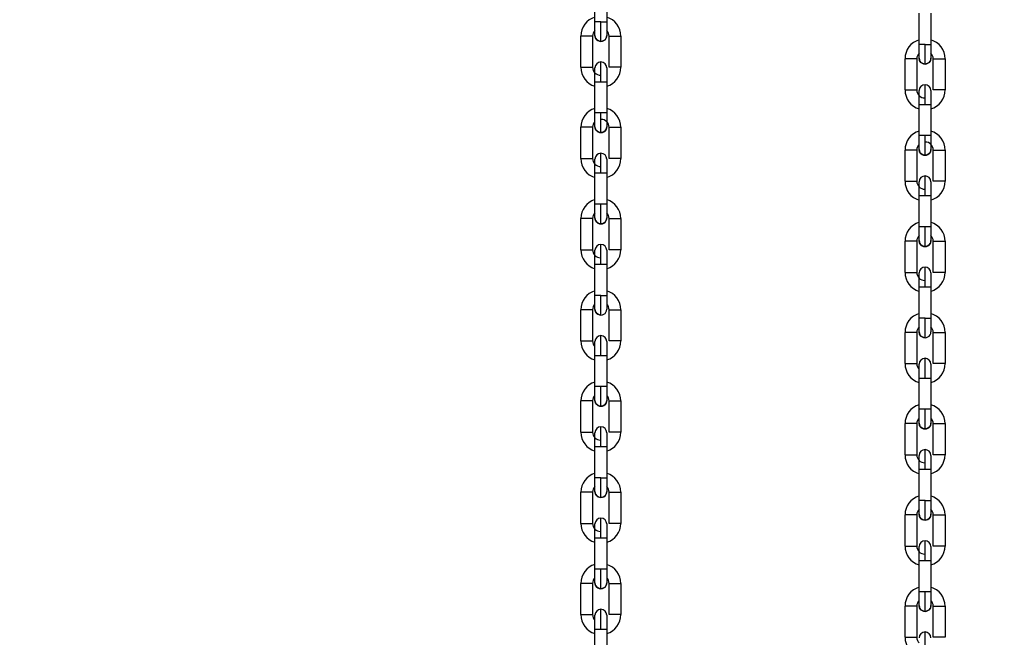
# Model space of a CAD drawing. Header units: inches. Extents: x 170 to 288, y 234 to 248.
# Tile 313 of 480: x 235.119 to 235.558, y 241.967 to 242.242. Entities that reach past the tile are written whole.
import ezdxf

# ---------------------------------------------------------------- set-up
doc = ezdxf.new("R2010")
doc.units = ezdxf.units.IN
doc.header["$LTSCALE"] = 0.25
doc.header["$MEASUREMENT"] = 0
doc.layers.add('ANNOTATIONS', color=1, linetype='Continuous')
doc.layers.add('STANDARD Z GUIDE MOTOR LH', color=7, linetype='Continuous')
doc.styles.add('ARIAL', font='arial.ttf', dxfattribs={"height": 0.09375})
doc.dimstyles.new('STANDARD$0', dxfattribs={"dimtxt": 0.09375, "dimasz": 0.09375, "dimexe": 0.03125, "dimexo": 0.046875, "dimgap": 0.09, "dimtad": 0, "dimtih": 1, "dimtoh": 1, "dimdec": 4, "dimzin": 0, "dimdsep": 46, "dimtxsty": 'ARIAL', "dimcen": 0.09, "dimadec": 0, "dimazin": 0, "dimtfac": 1, "dimtdec": 4, "dimtofl": 0, "dimtmove": 0, "dimatfit": 1, "dimfxl": 1, "dimtolj": 1, "dimtzin": 0, "dimarcsym": 0})

# ---------------------------------------------------------------- blocks, each defined once
blk = doc.blocks.new('*D42')
at = {"layer": 'ANNOTATIONS', "color": 0, "lineweight": -2, "transparency": 16777216}
for p, q in [((234.7269041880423, 244.1437778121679), (236.4418407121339, 244.1437778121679)), ((236.4105907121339, 244.0500278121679), (236.4105907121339, 242.2801168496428)), ((236.4105907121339, 240.2331944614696), (236.4105907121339, 242.0031054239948)), ((235.1331541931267, 240.1394444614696), (236.4418407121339, 240.1394444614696))]:
    blk.add_line(p, q, dxfattribs=at)
at = {"layer": 'ANNOTATIONS', "color": 0, "transparency": 16777216}
for points in [[(236.3949657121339, 244.0500278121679), (236.4262157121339, 244.0500278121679), (236.4105907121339, 244.1437778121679)], [(236.3949657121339, 240.2331944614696), (236.4262157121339, 240.2331944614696), (236.4105907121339, 240.1394444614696)]]:
    blk.add_solid(points, dxfattribs=at)
at = {"layer": 'defpoints', "color": 0, "transparency": 16777216}
for p in [(234.6800291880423, 244.1437778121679), (236.4105907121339, 244.1437778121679), (235.0862791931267, 240.1394444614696)]:
    blk.add_point(p, dxfattribs=at)
at = {"layer": 'ANNOTATIONS', "color": 0, "transparency": 16777216, "insert": (236.4105907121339, 242.1416111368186), "char_height": 0.09375, "attachment_point": 5, "style": 'ARIAL'}
blk.add_mtext('\\A1;OPENING HEIGHT', dxfattribs=at)

msp = doc.modelspace()

# ---------------------------------------------------------------- linework, layer by layer
at = {"layer": 'STANDARD Z GUIDE MOTOR LH'}
for p, q in [((235.375787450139, 242.241382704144), (235.3757877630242, 242.2552934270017)), ((235.3810370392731, 242.2552934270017), (235.3810368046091, 242.2413825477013)), ((235.52037884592, 242.2312756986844), (235.5203791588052, 242.2451864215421)), ((235.525628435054, 242.2451864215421), (235.5256282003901, 242.2312755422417)), ((235.3784120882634, 242.241382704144), (235.375787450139, 242.241382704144)), ((235.369487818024, 242.2210520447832), (235.3694881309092, 242.2349627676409)), ((235.3747374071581, 242.2349626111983), (235.3747371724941, 242.2210518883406)), ((235.3820862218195, 242.2210517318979), (235.3820865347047, 242.2349624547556)), ((235.3873358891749, 242.2349624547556), (235.3873355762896, 242.2210517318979)), ((235.5230034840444, 242.2312756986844), (235.52037884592, 242.2312756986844)), ((235.514079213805, 242.2109450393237), (235.5140795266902, 242.2248557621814)), ((235.519328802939, 242.2248556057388), (235.5193285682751, 242.2109448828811)), ((235.5266776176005, 242.2109447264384), (235.5266779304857, 242.2248554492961)), ((235.5319272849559, 242.2248554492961), (235.5319269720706, 242.2109447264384)), ((235.3873355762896, 242.2210517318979), (235.3820862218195, 242.2210517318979)), ((235.3757865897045, 242.2007212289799), (235.3757869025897, 242.2146321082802)), ((235.3757869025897, 242.2146321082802), (235.3784115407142, 242.2146321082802)), ((235.3810362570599, 242.2146319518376), (235.3810359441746, 242.2007212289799)), ((235.5319269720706, 242.2109447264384), (235.5266776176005, 242.2109447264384)), ((235.5203779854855, 242.1906142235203), (235.5203782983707, 242.2045251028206)), ((235.5203782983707, 242.2045251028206), (235.5230029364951, 242.2045251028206)), ((235.5256276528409, 242.204524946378), (235.5256273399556, 242.1906142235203)), ((235.3810359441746, 242.2007212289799), (235.3757865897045, 242.2007212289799)), ((235.3694869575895, 242.1803905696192), (235.3694872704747, 242.1943014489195)), ((235.3747366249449, 242.1943012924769), (235.3747363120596, 242.1803905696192)), ((235.3820854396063, 242.1803904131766), (235.3820856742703, 242.1943011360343)), ((235.3873350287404, 242.1943009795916), (235.3873347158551, 242.1803902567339)), ((235.5256273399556, 242.1906142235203), (235.5203779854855, 242.1906142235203)), ((235.5140783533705, 242.1702835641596), (235.5140786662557, 242.1841944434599)), ((235.5193280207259, 242.1841942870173), (235.5193277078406, 242.1702835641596)), ((235.5266768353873, 242.170283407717), (235.5266770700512, 242.1841941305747)), ((235.5319264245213, 242.184193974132), (235.5319261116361, 242.1702832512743)), ((235.3694869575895, 242.1803905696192), (235.3747363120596, 242.1803905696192)), ((235.3757858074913, 242.1600599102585), (235.3757860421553, 242.1739706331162)), ((235.3757860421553, 242.1739706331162), (235.3802666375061, 242.1739706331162)), ((235.3810353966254, 242.1739704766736), (235.3810351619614, 242.1600597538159)), ((235.5140783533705, 242.1702835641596), (235.5193277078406, 242.1702835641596)), ((235.5203772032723, 242.1499529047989), (235.5203774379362, 242.1638636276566)), ((235.5203774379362, 242.1638636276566), (235.5248580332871, 242.1638636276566)), ((235.5256267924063, 242.163863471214), (235.5256265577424, 242.1499527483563)), ((235.3794148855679, 242.1600599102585), (235.3757858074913, 242.1600599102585)), ((235.3694861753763, 242.1397292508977), (235.3694864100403, 242.1536399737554)), ((235.3747357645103, 242.1536398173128), (235.3747355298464, 242.1397290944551)), ((235.3820845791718, 242.1397289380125), (235.3820848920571, 242.1536396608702)), ((235.3820848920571, 242.1536396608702), (235.3873341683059, 242.1536396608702)), ((235.3873341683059, 242.1536396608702), (235.3873339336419, 242.1397287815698)), ((235.5240062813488, 242.1499529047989), (235.5203772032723, 242.1499529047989)), ((235.5140775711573, 242.1296222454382), (235.5140778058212, 242.1435329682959)), ((235.5193271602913, 242.1435328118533), (235.5193269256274, 242.1296220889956)), ((235.5266759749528, 242.1296219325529), (235.5266762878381, 242.1435326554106)), ((235.5266762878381, 242.1435326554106), (235.5319255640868, 242.1435326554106)), ((235.5319255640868, 242.1435326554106), (235.5319253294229, 242.1296217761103)), ((235.3757849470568, 242.1193984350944), (235.3757852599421, 242.1333091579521)), ((235.3757852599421, 242.1333091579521), (235.3810346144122, 242.1333091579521)), ((235.3810346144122, 242.1333091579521), (235.3810343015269, 242.1193982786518)), ((235.5203763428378, 242.1092914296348), (235.5203766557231, 242.1232021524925)), ((235.5203766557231, 242.1232021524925), (235.5256260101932, 242.1232021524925)), ((235.5256260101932, 242.1232021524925), (235.5256256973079, 242.1092912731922)), ((235.3784095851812, 242.1193984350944), (235.3757849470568, 242.1193984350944)), ((235.3784095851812, 242.1193984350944), (235.3810343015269, 242.1193982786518)), ((235.3694853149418, 242.0990677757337), (235.3694856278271, 242.1129784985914)), ((235.3747349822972, 242.1129784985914), (235.3694856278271, 242.1129784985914)), ((235.3747349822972, 242.1129784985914), (235.3747346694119, 242.0990676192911)), ((235.3820837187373, 242.0990674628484), (235.3820840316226, 242.1129783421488)), ((235.3873333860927, 242.1129781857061), (235.3873330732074, 242.0990674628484)), ((235.5230009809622, 242.1092914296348), (235.5203763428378, 242.1092914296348)), ((235.5230009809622, 242.1092914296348), (235.5256256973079, 242.1092912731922)), ((235.5140767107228, 242.0889607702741), (235.5140770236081, 242.1028714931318)), ((235.5193263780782, 242.1028714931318), (235.5140770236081, 242.1028714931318)), ((235.5193263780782, 242.1028714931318), (235.5193260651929, 242.0889606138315)), ((235.5266751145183, 242.0889604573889), (235.5266754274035, 242.1028713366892)), ((235.5319247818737, 242.1028711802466), (235.5319244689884, 242.0889604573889)), ((235.3757840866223, 242.078737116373), (235.3757843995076, 242.0926478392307)), ((235.3757843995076, 242.0926478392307), (235.3794134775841, 242.0926478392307)), ((235.3810337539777, 242.0926476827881), (235.3810334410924, 242.0787369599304)), ((235.5203754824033, 242.0686301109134), (235.5203757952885, 242.0825408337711)), ((235.5203757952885, 242.0825408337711), (235.5240048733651, 242.0825408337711)), ((235.5256251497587, 242.0825406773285), (235.5256248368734, 242.0686299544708)), ((235.3810334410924, 242.0787369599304), (235.378408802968, 242.0787369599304)), ((235.3694844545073, 242.0584063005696), (235.3694847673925, 242.07231717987)), ((235.3747341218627, 242.0723170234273), (235.3747338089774, 242.0584063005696)), ((235.3820829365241, 242.058406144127), (235.382083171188, 242.0723168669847)), ((235.3873325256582, 242.0723167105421), (235.3873322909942, 242.0584059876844)), ((235.5256248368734, 242.0686299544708), (235.523000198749, 242.0686299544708)), ((235.5140758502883, 242.0482992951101), (235.5140761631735, 242.0622101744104)), ((235.5193255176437, 242.0622100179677), (235.5193252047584, 242.0482992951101)), ((235.5266743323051, 242.0482991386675), (235.526674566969, 242.0622098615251)), ((235.5319239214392, 242.0622097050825), (235.5319236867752, 242.0482989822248)), ((235.3757833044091, 242.0380756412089), (235.375783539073, 242.0519863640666)), ((235.375783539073, 242.0519863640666), (235.3810328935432, 242.0519863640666)), ((235.3810328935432, 242.0519863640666), (235.3810326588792, 242.0380754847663)), ((235.5203747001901, 242.0279686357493), (235.520374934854, 242.041879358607)), ((235.520374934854, 242.041879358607), (235.5256242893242, 242.041879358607)), ((235.5256242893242, 242.041879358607), (235.5256240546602, 242.0279684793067)), ((235.3784079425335, 242.0380756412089), (235.3757833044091, 242.0380756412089)), ((235.3694836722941, 242.0177449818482), (235.369483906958, 242.0316557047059)), ((235.3747332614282, 242.0316555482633), (235.3747330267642, 242.0177448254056)), ((235.3820820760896, 242.017744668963), (235.3820823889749, 242.0316555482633)), ((235.387331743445, 242.0316553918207), (235.3873314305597, 242.017744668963)), ((235.5229993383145, 242.0279686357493), (235.5203747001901, 242.0279686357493)), ((235.5140750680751, 242.0076379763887), (235.514075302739, 242.0215486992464)), ((235.5193246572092, 242.0215485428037), (235.5193244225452, 242.007637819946)), ((235.5266734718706, 242.0076376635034), (235.5266737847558, 242.0215485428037)), ((235.531923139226, 242.0215483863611), (235.5319228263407, 242.0076376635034)), ((235.3873314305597, 242.017744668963), (235.3820820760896, 242.017744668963)), ((235.3757824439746, 241.9974141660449), (235.3757827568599, 242.0113250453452)), ((235.3757827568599, 242.0113250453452), (235.3784073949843, 242.0113250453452)), ((235.38103211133, 242.0113248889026), (235.3810317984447, 241.9974141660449)), ((235.5319228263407, 242.0076376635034), (235.5266734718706, 242.0076376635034)), ((235.5203738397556, 241.9873071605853), (235.5203741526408, 242.0012180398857)), ((235.5203741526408, 242.0012180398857), (235.5229987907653, 242.0012180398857)), ((235.525623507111, 242.001217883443), (235.5256231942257, 241.9873071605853)), ((235.3810317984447, 241.9974141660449), (235.3757824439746, 241.9974141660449)), ((235.3694828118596, 241.9770835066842), (235.3694831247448, 241.9909943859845)), ((235.374732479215, 241.9909942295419), (235.3747321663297, 241.9770835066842)), ((235.3820812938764, 241.9770833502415), (235.3820815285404, 241.9909940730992)), ((235.3873308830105, 241.9909939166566), (235.3873305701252, 241.9770831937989)), ((235.5256231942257, 241.9873071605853), (235.5203738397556, 241.9873071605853)), ((235.3694828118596, 241.9770835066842), (235.3747321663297, 241.9770835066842)), ((235.5140742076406, 241.9669765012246), (235.5140745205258, 241.9808873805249)), ((235.519323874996, 241.9808872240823), (235.5193235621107, 241.9669765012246)), ((235.5266726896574, 241.966976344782), (235.5266729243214, 241.9808870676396)), ((235.5319222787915, 241.980886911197), (235.5319219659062, 241.9669761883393)), ((235.3757816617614, 241.9567528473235), (235.3757818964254, 241.9706635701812)), ((235.3757818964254, 241.9706635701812), (235.3802624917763, 241.9706635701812)), ((235.3810312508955, 241.9706634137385), (235.3810309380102, 241.9567526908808)), ((235.5140742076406, 241.9669765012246), (235.5193235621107, 241.9669765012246))]:
    msp.add_line(p, q, dxfattribs=at)
at = {"layer": 'STANDARD Z GUIDE MOTOR LH', "flags": 128}
for points in [[(235.3757872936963, 242.2352146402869), (235.3757872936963, 242.2356841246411), (235.3757873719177, 242.2362542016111), (235.3757873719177, 242.2390222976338), (235.375787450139, 242.2401793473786), (235.375787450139, 242.241382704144)], [(235.3784119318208, 242.2325898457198), (235.3784119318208, 242.2340718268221), (235.3784120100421, 242.2351653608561), (235.3784120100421, 242.2380179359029), (235.3784120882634, 242.239667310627), (235.3784120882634, 242.241382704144)], [(235.3810368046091, 242.2413825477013), (235.3810367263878, 242.2401793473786), (235.3810367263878, 242.2370210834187), (235.3810366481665, 242.2362540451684), (235.3810366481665, 242.2352144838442)], [(235.3747374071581, 242.2349626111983), (235.3745376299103, 242.2349627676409), (235.3694881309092, 242.2349627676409)], [(235.3784119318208, 242.2325898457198), (235.3774074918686, 242.2327897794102), (235.3765560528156, 242.2333586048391), (235.3759870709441, 242.2342101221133), (235.3757872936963, 242.2352146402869)], [(235.3810366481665, 242.2352144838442), (235.3808368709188, 242.2342101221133), (235.3802678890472, 242.2333586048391), (235.3794163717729, 242.2327896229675), (235.3784119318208, 242.2325898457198)], [(235.3820865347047, 242.2349624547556), (235.3822863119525, 242.2349626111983), (235.382855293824, 242.2349626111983), (235.3837068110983, 242.2349624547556), (235.3873358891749, 242.2349624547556)], [(235.5203786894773, 242.2251076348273), (235.5203786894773, 242.2255771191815), (235.5203787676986, 242.2261471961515), (235.5203787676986, 242.2289152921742), (235.52037884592, 242.230072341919), (235.52037884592, 242.2312756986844)], [(235.5230033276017, 242.2224828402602), (235.5230033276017, 242.2239648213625), (235.5230034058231, 242.2250583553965), (235.5230034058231, 242.2279109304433), (235.5230034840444, 242.2295603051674), (235.5230034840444, 242.2312756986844)], [(235.5256282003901, 242.2312755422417), (235.5256281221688, 242.230072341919), (235.5256281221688, 242.2269140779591), (235.5256280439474, 242.2261470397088), (235.5256280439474, 242.2251074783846)], [(235.3784115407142, 242.2146321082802), (235.3784116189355, 242.2163473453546), (235.3784116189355, 242.2179968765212), (235.3784116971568, 242.2195168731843), (235.3784116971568, 242.2227552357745), (235.3784117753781, 242.2232556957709), (235.3784117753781, 242.2234244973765)], [(235.519328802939, 242.2248556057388), (235.5191290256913, 242.2248557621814), (235.5140795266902, 242.2248557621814)], [(235.5230033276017, 242.2224828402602), (235.5219988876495, 242.2226827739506), (235.5211474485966, 242.2232515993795), (235.520578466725, 242.2241031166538), (235.5203786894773, 242.2251076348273)], [(235.5256280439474, 242.2251074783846), (235.5254282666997, 242.2241031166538), (235.5248592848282, 242.2232515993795), (235.5240077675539, 242.2226826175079), (235.5230033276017, 242.2224828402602)], [(235.5266779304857, 242.2248554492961), (235.5268777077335, 242.2248556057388), (235.527446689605, 242.2248556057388), (235.5282982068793, 242.2248554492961), (235.5319272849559, 242.2248554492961)], [(235.369487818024, 242.2210520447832), (235.3731168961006, 242.2210520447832), (235.3739684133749, 242.2210518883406), (235.3747371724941, 242.2210518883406)], [(235.3757869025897, 242.214631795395), (235.3757869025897, 242.2158351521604), (235.3757869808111, 242.2169922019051), (235.3757869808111, 242.2206814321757), (235.3757870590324, 242.2207998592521)], [(235.3810363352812, 242.2207998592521), (235.3810363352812, 242.2180586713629), (235.3810362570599, 242.2169923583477), (235.3810362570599, 242.2146319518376)], [(235.3784115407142, 242.2146321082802), (235.3794159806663, 242.2146319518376), (235.3810362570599, 242.2146319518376)], [(235.514079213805, 242.2109450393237), (235.5177082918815, 242.2109450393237), (235.5185598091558, 242.2109448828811), (235.5193285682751, 242.2109448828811)], [(235.5203782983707, 242.2045251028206), (235.5203782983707, 242.2057283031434), (235.520378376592, 242.2068853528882), (235.520378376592, 242.2105744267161), (235.5203784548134, 242.2106928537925)], [(235.5230029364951, 242.2045251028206), (235.5230030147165, 242.206240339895), (235.5230030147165, 242.2078898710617), (235.5230030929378, 242.2094098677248), (235.5230030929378, 242.2126482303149), (235.5230031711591, 242.2131486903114), (235.5230031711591, 242.2133174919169)], [(235.5256277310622, 242.2106928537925), (235.5256277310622, 242.2079515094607), (235.5256276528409, 242.2068851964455), (235.5256276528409, 242.2045247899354)], [(235.5230029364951, 242.2045251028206), (235.5240073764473, 242.204524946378), (235.5256276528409, 242.204524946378)], [(235.3757865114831, 242.1945531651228), (235.3757865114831, 242.1972945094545), (235.3757865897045, 242.1983608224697), (235.3757865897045, 242.2007212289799)], [(235.3784110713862, 242.1919285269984), (235.3784110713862, 242.1920974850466), (235.3784111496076, 242.1925977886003), (235.3784111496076, 242.1958363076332), (235.3784112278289, 242.1973564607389), (235.3784112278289, 242.1990058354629), (235.3784113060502, 242.2007212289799)], [(235.3810359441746, 242.2007212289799), (235.3810359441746, 242.1983608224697), (235.3810358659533, 242.1972943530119), (235.3810358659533, 242.1945531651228)], [(235.3747366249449, 242.1943012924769), (235.3721119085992, 242.1943012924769), (235.3711075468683, 242.1943014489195), (235.3694872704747, 242.1943014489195)], [(235.3784110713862, 242.1919285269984), (235.3774067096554, 242.1921283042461), (235.3765551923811, 242.1926972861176), (235.3759862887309, 242.1935488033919), (235.3757865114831, 242.1945531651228)], [(235.3810358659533, 242.1945531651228), (235.3808360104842, 242.1935486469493), (235.3802670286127, 242.192697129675), (235.3794155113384, 242.1921283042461), (235.3784110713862, 242.1919285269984)], [(235.3820856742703, 242.1943011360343), (235.3857147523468, 242.1943011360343), (235.3865662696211, 242.1943009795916), (235.3873350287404, 242.1943009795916)], [(235.5203779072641, 242.1844461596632), (235.5203779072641, 242.1871875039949), (235.5203779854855, 242.1882538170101), (235.5203779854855, 242.1906142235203)], [(235.5230024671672, 242.1818215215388), (235.5230024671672, 242.181990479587), (235.5230025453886, 242.1824907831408), (235.5230025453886, 242.1857293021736), (235.5230026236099, 242.1872494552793), (235.5230026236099, 242.1888988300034), (235.5230027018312, 242.1906142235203)], [(235.5256273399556, 242.1906142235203), (235.5256273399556, 242.1882538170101), (235.5256272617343, 242.1871873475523), (235.5256272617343, 242.1844461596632)], [(235.5193280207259, 242.1841942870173), (235.5167033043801, 242.1841942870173), (235.5156989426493, 242.1841944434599), (235.5140786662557, 242.1841944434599)], [(235.5230024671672, 242.1818215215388), (235.5219981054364, 242.1820212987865), (235.5211465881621, 242.182590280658), (235.5205776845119, 242.1834417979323), (235.5203779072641, 242.1844461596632)], [(235.5256272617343, 242.1844461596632), (235.5254274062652, 242.1834416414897), (235.5248584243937, 242.1825901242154), (235.5240069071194, 242.1820212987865), (235.5230024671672, 242.1818215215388)], [(235.5266770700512, 242.1841941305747), (235.5303061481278, 242.1841941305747), (235.5311576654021, 242.184193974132), (235.5319264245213, 242.184193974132)], [(235.3757860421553, 242.1739704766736), (235.3757861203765, 242.1751738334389), (235.3757861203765, 242.1783319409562), (235.3757861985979, 242.1790989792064), (235.3757861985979, 242.1801385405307)], [(235.378410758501, 242.1739706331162), (235.378410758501, 242.1756860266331), (235.3784108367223, 242.1773354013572), (235.3784108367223, 242.180187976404), (235.3784109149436, 242.1812813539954), (235.3784109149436, 242.182763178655)], [(235.381035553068, 242.180138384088), (235.381035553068, 242.1796688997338), (235.3810354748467, 242.1790988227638), (235.3810354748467, 242.1763307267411), (235.3810353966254, 242.1751736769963), (235.3810353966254, 242.1739703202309)], [(235.3873347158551, 242.1803902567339), (235.3857145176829, 242.1803902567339), (235.3847100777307, 242.1803904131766), (235.3820854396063, 242.1803904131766)], [(235.3802666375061, 242.1739706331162), (235.3808356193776, 242.1739704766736), (235.3810353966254, 242.1739704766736)], [(235.523002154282, 242.1638636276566), (235.523002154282, 242.1655790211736), (235.5230022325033, 242.1672283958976), (235.5230022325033, 242.1700809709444), (235.5230023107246, 242.1711743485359), (235.5230023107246, 242.1726561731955)], [(235.5319261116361, 242.1702832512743), (235.5303059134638, 242.1702832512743), (235.5293014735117, 242.170283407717), (235.5266768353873, 242.170283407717)], [(235.5203775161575, 242.165066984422), (235.5203775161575, 242.1682249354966), (235.5203775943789, 242.1689919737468)], [(235.5203775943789, 242.1689919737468), (235.5203775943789, 242.1700315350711)], [(235.525626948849, 242.1700313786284), (235.525626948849, 242.1695618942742), (235.5256268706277, 242.1689919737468), (235.5256268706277, 242.1662238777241), (235.5256267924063, 242.1650668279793), (235.5256267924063, 242.163863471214)], [(235.5203774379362, 242.163863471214), (235.5203775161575, 242.1650668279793)], [(235.5248580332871, 242.1638636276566), (235.5254270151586, 242.163863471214), (235.5256267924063, 242.163863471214)], [(235.3757856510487, 242.1538918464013), (235.3757856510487, 242.1549314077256), (235.37578572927, 242.1556984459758), (235.37578572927, 242.1588565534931), (235.3757858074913, 242.1600599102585)], [(235.378410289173, 242.1512670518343), (235.378410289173, 242.153842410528), (235.3784103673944, 242.1551748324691), (235.3784103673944, 242.1566949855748), (235.3784104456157, 242.1583445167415), (235.3784104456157, 242.1600599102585)], [(235.3810351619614, 242.1600597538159), (235.3802664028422, 242.1600597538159), (235.3794148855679, 242.1600599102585)], [(235.3810351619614, 242.1600597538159), (235.3810350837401, 242.1588563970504), (235.3810350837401, 242.1566330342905), (235.3810350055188, 242.1556982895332), (235.3810350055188, 242.1538916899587)], [(235.3747357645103, 242.1536398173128), (235.3745359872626, 242.1536398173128), (235.3739670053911, 242.1536399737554), (235.3694864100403, 242.1536399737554)], [(235.378410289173, 242.1512670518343), (235.3774058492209, 242.151466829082), (235.3765543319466, 242.1520358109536), (235.3759854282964, 242.1528873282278), (235.3757856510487, 242.1538918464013)], [(235.3810350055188, 242.1538916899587), (235.3808351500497, 242.1528873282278), (235.3802662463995, 242.1520358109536), (235.3794147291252, 242.151466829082), (235.378410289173, 242.1512670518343)], [(235.5203770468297, 242.1437848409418), (235.5203770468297, 242.144824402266), (235.520377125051, 242.1455914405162), (235.520377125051, 242.1487495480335), (235.5203772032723, 242.1499529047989)], [(235.523001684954, 242.1411600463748), (235.523001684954, 242.1437354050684), (235.5230017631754, 242.1450678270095), (235.5230017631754, 242.1465879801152), (235.5230018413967, 242.1482375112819), (235.5230018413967, 242.1499529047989)], [(235.5256265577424, 242.1499527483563), (235.5248577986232, 242.1499527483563), (235.5240062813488, 242.1499529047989)], [(235.5256265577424, 242.1499527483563), (235.5256264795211, 242.1487493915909), (235.5256264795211, 242.1465260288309), (235.5256264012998, 242.1455912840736), (235.5256264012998, 242.1437846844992)], [(235.523001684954, 242.1411600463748), (235.5219972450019, 242.1413598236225), (235.5211457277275, 242.141928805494), (235.5205768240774, 242.1427803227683), (235.5203770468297, 242.1437848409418)], [(235.5256264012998, 242.1437846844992), (235.5254265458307, 242.1427803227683), (235.5248576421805, 242.141928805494), (235.5240061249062, 242.1413598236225), (235.523001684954, 242.1411600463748)], [(235.3694861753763, 242.1397292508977), (235.3721108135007, 242.1397292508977), (235.3731152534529, 242.1397290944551), (235.3747355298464, 242.1397290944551)], [(235.3757852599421, 242.1356694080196), (235.3757853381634, 242.1367357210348), (235.3757853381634, 242.1394770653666)], [(235.3784098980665, 242.1333091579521), (235.3784099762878, 242.1350245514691), (235.3784099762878, 242.1381940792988), (235.3784100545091, 242.13952650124), (235.3784100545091, 242.142101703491)], [(235.3810346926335, 242.1394770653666), (235.3810346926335, 242.1376703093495), (235.3810346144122, 242.1367357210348), (235.3810346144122, 242.1333090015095)], [(235.3873339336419, 242.1397287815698), (235.3871341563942, 242.1397287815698), (235.3865651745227, 242.1397289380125), (235.3820845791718, 242.1397289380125)], [(235.5193271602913, 242.1435328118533), (235.5191273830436, 242.1435328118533), (235.5185584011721, 242.1435329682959), (235.5140778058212, 242.1435329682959)], [(235.3757852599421, 242.1333091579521), (235.3757852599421, 242.1356695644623)], [(235.5230012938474, 242.1232021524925), (235.5230013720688, 242.1249175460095), (235.5230013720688, 242.1280870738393), (235.5230014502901, 242.1294194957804), (235.5230014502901, 242.1319946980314)], [(235.5140775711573, 242.1296222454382), (235.5167022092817, 242.1296222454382), (235.5177066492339, 242.1296220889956), (235.5193269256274, 242.1296220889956)], [(235.5203766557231, 242.12556240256), (235.5203767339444, 242.1266287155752), (235.5203767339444, 242.129370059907)], [(235.5256260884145, 242.129370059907), (235.5256260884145, 242.1275633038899), (235.5256260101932, 242.1266287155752), (235.5256260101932, 242.1232019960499)], [(235.5319253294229, 242.1296217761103), (235.5317255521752, 242.1296217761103), (235.5311565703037, 242.1296219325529), (235.5266759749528, 242.1296219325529)], [(235.5203766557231, 242.1232021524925), (235.5203766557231, 242.1255625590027)], [(235.3757847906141, 242.1132303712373), (235.3757847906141, 242.1133489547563), (235.3757848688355, 242.1137000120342), (235.3757848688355, 242.1170380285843), (235.3757849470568, 242.1181950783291), (235.3757849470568, 242.1193984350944)], [(235.3784094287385, 242.1106057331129), (235.3784094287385, 242.1112749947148), (235.3784095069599, 242.1120875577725), (235.3784095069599, 242.1145135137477), (235.3784095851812, 242.1160336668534), (235.3784095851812, 242.1193984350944)], [(235.3810343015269, 242.1193982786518), (235.3810343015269, 242.1181950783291), (235.3810342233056, 242.1170380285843), (235.3810342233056, 242.1142697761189), (235.3810341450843, 242.1136998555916), (235.3810341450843, 242.1132302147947)], [(235.3784094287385, 242.1106057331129), (235.3774050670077, 242.1108055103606), (235.3765535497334, 242.1113744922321), (235.3759845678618, 242.1122260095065), (235.3757847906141, 242.1132303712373)], [(235.3820840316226, 242.1129783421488), (235.384708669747, 242.1129783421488), (235.3857131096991, 242.1129781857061), (235.3873333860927, 242.1129781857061)], [(235.5203761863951, 242.1031233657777), (235.5203761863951, 242.1032419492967), (235.5203762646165, 242.1035930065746), (235.5203762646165, 242.1069310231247), (235.5203763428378, 242.1080880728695), (235.5203763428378, 242.1092914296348)], [(235.5230008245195, 242.1004987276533), (235.5230008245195, 242.1011679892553), (235.5230009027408, 242.101980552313), (235.5230009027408, 242.1044065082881), (235.5230009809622, 242.1059266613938), (235.5230009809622, 242.1092914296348)], [(235.5256256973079, 242.1092912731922), (235.5256256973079, 242.1080880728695), (235.5256256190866, 242.1069310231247), (235.5256256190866, 242.1041627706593), (235.5256255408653, 242.103592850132), (235.5256255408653, 242.1031232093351)], [(235.3784090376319, 242.0926478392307), (235.3784091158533, 242.0943632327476), (235.3784091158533, 242.0960126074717), (235.3784091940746, 242.0975327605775), (235.3784091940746, 242.0999585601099), (235.3784092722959, 242.1007711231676), (235.3784092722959, 242.1014403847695)], [(235.5230008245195, 242.1004987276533), (235.5219964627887, 242.1006985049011), (235.5211449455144, 242.1012674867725), (235.5205759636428, 242.1021190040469), (235.5203761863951, 242.1031233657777)], [(235.5266754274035, 242.1028713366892), (235.5293000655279, 242.1028713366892), (235.5303045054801, 242.1028711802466), (235.5319247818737, 242.1028711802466)], [(235.3694853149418, 242.0990677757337), (235.3745348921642, 242.0990677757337), (235.3747346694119, 242.0990676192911)], [(235.3757843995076, 242.0926478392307), (235.3757843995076, 242.0938510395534), (235.3757844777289, 242.0950080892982), (235.3757844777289, 242.0977761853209), (235.3757845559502, 242.0983462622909)], [(235.3757844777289, 242.0977761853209), (235.3757845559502, 242.0983461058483), (235.3757845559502, 242.0988157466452)], [(235.3810339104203, 242.0988155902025), (235.3810339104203, 242.0986970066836), (235.381033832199, 242.0983461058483), (235.381033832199, 242.0950080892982), (235.3810337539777, 242.0938510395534), (235.3810337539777, 242.0926476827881)], [(235.3873330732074, 242.0990674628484), (235.3837039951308, 242.0990674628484), (235.3828524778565, 242.0990676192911), (235.3822835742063, 242.0990676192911), (235.3820837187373, 242.0990674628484)], [(235.3794134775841, 242.0926478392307), (235.3802649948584, 242.0926476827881), (235.3810337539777, 242.0926476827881)], [(235.5230004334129, 242.0825408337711), (235.5230005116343, 242.0842562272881), (235.5230005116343, 242.0859056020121), (235.5230005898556, 242.0874257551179), (235.5230005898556, 242.0898515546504), (235.5230006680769, 242.090664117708), (235.5230006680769, 242.09133337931)], [(235.5140767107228, 242.0889607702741), (235.5191262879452, 242.0889607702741), (235.5193260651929, 242.0889606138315)], [(235.5203757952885, 242.0825408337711), (235.5203757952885, 242.0837440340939), (235.5203758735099, 242.0849010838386), (235.5203758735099, 242.0876691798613), (235.5203759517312, 242.0882392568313)], [(235.5203758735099, 242.0876691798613), (235.5203759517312, 242.0882391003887), (235.5203759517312, 242.0887087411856)], [(235.5256253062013, 242.088708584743), (235.5256253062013, 242.088590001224), (235.52562522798, 242.0882391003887), (235.52562522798, 242.084900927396), (235.5256251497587, 242.0837438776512), (235.5256251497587, 242.0825405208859)], [(235.5319244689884, 242.0889604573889), (235.5282953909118, 242.0889604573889), (235.5274438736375, 242.0889606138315), (235.5268749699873, 242.0889606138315), (235.5266751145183, 242.0889604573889)], [(235.5240048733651, 242.0825408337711), (235.5248563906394, 242.0825406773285), (235.5256251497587, 242.0825406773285)], [(235.375784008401, 242.0725690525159), (235.375784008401, 242.0743756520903), (235.3757840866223, 242.075310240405), (235.3757840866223, 242.078737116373)], [(235.378408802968, 242.0787369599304), (235.3774043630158, 242.078737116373), (235.3757840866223, 242.078737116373)], [(235.3784086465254, 242.0699442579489), (235.3784086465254, 242.0725196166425), (235.3784087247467, 242.0738520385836), (235.3784087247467, 242.077021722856), (235.378408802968, 242.0787369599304)], [(235.3810334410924, 242.0787369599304), (235.3810334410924, 242.0763765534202), (235.3810333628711, 242.075310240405), (235.3810333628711, 242.0725688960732)], [(235.3747341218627, 242.0723170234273), (235.3739653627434, 242.0723170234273), (235.3731138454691, 242.07231717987), (235.3694847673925, 242.07231717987)], [(235.3784086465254, 242.0699442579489), (235.3774042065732, 242.0701440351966), (235.3765526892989, 242.0707130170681), (235.3759837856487, 242.0715645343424), (235.375784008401, 242.0725690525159)], [(235.3810333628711, 242.0725688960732), (235.3808335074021, 242.0715643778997), (235.3802645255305, 242.0707130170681), (235.3794130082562, 242.0701440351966), (235.3784086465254, 242.0699442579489)], [(235.382083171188, 242.0723168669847), (235.3871327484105, 242.0723168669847), (235.3873325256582, 242.0723167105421)], [(235.5203754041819, 242.0624620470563), (235.5203754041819, 242.0642686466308), (235.5203754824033, 242.0652032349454), (235.5203754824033, 242.0686301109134)], [(235.523000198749, 242.0686299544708), (235.5219957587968, 242.0686301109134), (235.5203754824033, 242.0686301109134)], [(235.5230000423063, 242.0598372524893), (235.5230000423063, 242.0624126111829), (235.5230001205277, 242.063745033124), (235.5230001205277, 242.0669147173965), (235.523000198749, 242.0686299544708)], [(235.5256248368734, 242.0686299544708), (235.5256248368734, 242.0662695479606), (235.5256247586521, 242.0652032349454), (235.5256247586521, 242.0624618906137)], [(235.3784082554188, 242.0519863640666), (235.3784082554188, 242.0537017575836), (235.3784083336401, 242.0553511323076), (235.3784083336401, 242.0582037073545), (235.3784084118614, 242.0592970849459), (235.3784084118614, 242.0607789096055)], [(235.5193255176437, 242.0622100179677), (235.5185567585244, 242.0622100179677), (235.5177052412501, 242.0622101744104), (235.5140761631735, 242.0622101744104)], [(235.5230000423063, 242.0598372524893), (235.5219956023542, 242.060037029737), (235.5211440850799, 242.0606060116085), (235.5205751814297, 242.0614575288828), (235.5203754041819, 242.0624620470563)], [(235.5256247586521, 242.0624618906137), (235.5254249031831, 242.0614573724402), (235.5248559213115, 242.0606060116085), (235.5240044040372, 242.060037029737), (235.5230000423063, 242.0598372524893)], [(235.526674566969, 242.0622098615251), (235.5317241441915, 242.0622098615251), (235.5319239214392, 242.0622097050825)], [(235.3694844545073, 242.0584063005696), (235.3696843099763, 242.0584064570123), (235.3711047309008, 242.0584064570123), (235.372109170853, 242.0584063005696), (235.3747338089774, 242.0584063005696)], [(235.375783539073, 242.0519863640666), (235.3757836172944, 242.053189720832), (235.3757836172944, 242.055413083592), (235.3757836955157, 242.0563478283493), (235.3757836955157, 242.0581542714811)], [(235.3810330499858, 242.0571145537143), (235.3810329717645, 242.056347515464), (235.3810329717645, 242.0531894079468), (235.3810328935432, 242.0519860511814)], [(235.3810330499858, 242.0581541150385), (235.3810330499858, 242.0571147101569)], [(235.3873322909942, 242.0584059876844), (235.386563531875, 242.0584059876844), (235.3857120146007, 242.058406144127), (235.3820829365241, 242.058406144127)], [(235.3810329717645, 242.0531895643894), (235.3810328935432, 242.0519863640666)], [(235.5140758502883, 242.0482992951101), (235.5142757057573, 242.0482994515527), (235.5156961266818, 242.0482994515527), (235.516700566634, 242.0482992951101), (235.5193252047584, 242.0482992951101)], [(235.520374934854, 242.041879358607), (235.5203750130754, 242.0430827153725), (235.5203750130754, 242.0453060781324), (235.5203750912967, 242.0462408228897), (235.5203750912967, 242.0480472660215)], [(235.5229996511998, 242.041879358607), (235.5229996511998, 242.043594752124), (235.5229997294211, 242.0452441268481), (235.5229997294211, 242.0480967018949), (235.5229998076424, 242.0491900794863), (235.5229998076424, 242.0506719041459)], [(235.5256244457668, 242.0480471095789), (235.5256244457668, 242.0470077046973)], [(235.5319236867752, 242.0482989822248), (235.531154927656, 242.0482989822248), (235.5303034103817, 242.0482991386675), (235.5266743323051, 242.0482991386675)], [(235.5256244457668, 242.0470075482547), (235.5256243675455, 242.0462405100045), (235.5256243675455, 242.0430824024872), (235.5256242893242, 242.0418790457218)], [(235.5256243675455, 242.0430825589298), (235.5256242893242, 242.041879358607)], [(235.3757831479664, 242.0319075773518), (235.3757831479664, 242.032947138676), (235.3757832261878, 242.0337141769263), (235.3757832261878, 242.0368722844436), (235.3757833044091, 242.0380756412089)], [(235.3784077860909, 242.0292827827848), (235.3784077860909, 242.030764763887), (235.3784078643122, 242.0318582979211), (235.3784078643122, 242.0347108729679), (235.3784079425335, 242.036360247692), (235.3784079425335, 242.0380756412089)], [(235.3810326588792, 242.0380754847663), (235.3810325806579, 242.0368722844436), (235.3810325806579, 242.0337140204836), (235.3810325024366, 242.0329469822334), (235.3810325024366, 242.0319074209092)], [(235.3747332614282, 242.0316555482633), (235.3745334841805, 242.0316557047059), (235.369483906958, 242.0316557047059)], [(235.3784077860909, 242.0292827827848), (235.3774033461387, 242.0294827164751), (235.3765519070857, 242.0300516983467), (235.3759829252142, 242.030903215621), (235.3757831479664, 242.0319075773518)], [(235.3810325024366, 242.0319074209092), (235.3808327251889, 242.0309030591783), (235.3802637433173, 242.030051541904), (235.379412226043, 242.0294825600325), (235.3784077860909, 242.0292827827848)], [(235.3820823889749, 242.0316555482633), (235.3837025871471, 242.0316555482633), (235.3847070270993, 242.0316553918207), (235.387331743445, 242.0316553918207)], [(235.5203745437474, 242.0218005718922), (235.5203745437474, 242.0228401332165), (235.5203746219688, 242.0236071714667), (235.5203746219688, 242.026765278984), (235.5203747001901, 242.0279686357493)], [(235.5229991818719, 242.0191757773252), (235.5229991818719, 242.0206577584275), (235.5229992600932, 242.0217512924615), (235.5229992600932, 242.0246038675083), (235.5229993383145, 242.0262532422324), (235.5229993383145, 242.0279686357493)], [(235.5256240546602, 242.0279684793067), (235.5256239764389, 242.026765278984), (235.5256239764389, 242.0236070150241), (235.5256238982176, 242.0228399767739), (235.5256238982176, 242.0218004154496)], [(235.5193246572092, 242.0215485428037), (235.5191248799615, 242.0215486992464), (235.514075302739, 242.0215486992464)], [(235.5229991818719, 242.0191757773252), (235.5219947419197, 242.0193757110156), (235.5211433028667, 242.0199446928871), (235.5205743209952, 242.0207962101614), (235.5203745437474, 242.0218005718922)], [(235.5256238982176, 242.0218004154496), (235.5254241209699, 242.0207960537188), (235.5248551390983, 242.0199445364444), (235.524003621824, 242.0193755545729), (235.5229991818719, 242.0191757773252)], [(235.5266737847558, 242.0215485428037), (235.5282939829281, 242.0215485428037), (235.5292984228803, 242.0215483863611), (235.531923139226, 242.0215483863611)], [(235.3694836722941, 242.0177449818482), (235.3731127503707, 242.0177449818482), (235.373964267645, 242.0177448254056), (235.3747330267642, 242.0177448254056)], [(235.3757827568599, 242.0113250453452), (235.3757827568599, 242.0136852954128), (235.3757828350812, 242.0147517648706), (235.3757828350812, 242.0174929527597)], [(235.3784073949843, 242.0113250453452), (235.3784074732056, 242.0130402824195), (235.3784074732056, 242.0146898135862), (235.3784075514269, 242.0162098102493), (235.3784075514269, 242.0194481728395), (235.3784076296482, 242.0199486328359), (235.3784076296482, 242.0201174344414)], [(235.3810321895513, 242.0174927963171), (235.3810321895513, 242.0147514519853)], [(235.3810321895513, 242.014751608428), (235.38103211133, 242.0136852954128), (235.38103211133, 242.0113248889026)], [(235.3784073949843, 242.0113250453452), (235.3794118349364, 242.0113248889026), (235.38103211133, 242.0113248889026)], [(235.5140750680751, 242.0076379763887), (235.5177041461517, 242.0076379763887), (235.518555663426, 242.007637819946), (235.5193244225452, 242.007637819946)], [(235.5229987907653, 242.0012180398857), (235.5229988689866, 242.0029332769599), (235.5229988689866, 242.0045828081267), (235.5229989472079, 242.0061028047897), (235.5229989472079, 242.0093411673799), (235.5229990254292, 242.0098416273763), (235.5229990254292, 242.0100104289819)], [(235.5203741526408, 242.0012180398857), (235.5203741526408, 242.0035782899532), (235.5203742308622, 242.004644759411), (235.5203742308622, 242.0073859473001)], [(235.5256235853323, 242.0046446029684), (235.525623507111, 242.0035782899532)], [(235.525623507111, 242.0035781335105), (235.525623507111, 242.0012177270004)], [(235.5256235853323, 242.0073857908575), (235.5256235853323, 242.0046444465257)], [(235.5229987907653, 242.0012180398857), (235.5240032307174, 242.001217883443), (235.525623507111, 242.001217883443)], [(235.3757823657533, 241.9912461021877), (235.3757823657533, 241.9939874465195), (235.3757824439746, 241.9950537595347), (235.3757824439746, 241.9974141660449)], [(235.3784069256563, 241.9886214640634), (235.3784069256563, 241.9887904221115), (235.3784070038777, 241.9892907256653), (235.3784070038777, 241.9925292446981), (235.378407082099, 241.9940493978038), (235.378407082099, 241.9956987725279), (235.3784071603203, 241.9974141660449)], [(235.3810317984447, 241.9974141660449), (235.3810317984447, 241.9962108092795), (235.3810317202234, 241.9950537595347), (235.3810317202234, 241.991715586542), (235.3810316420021, 241.9913645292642), (235.3810316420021, 241.9912461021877)], [(235.374732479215, 241.9909942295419), (235.3721077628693, 241.9909942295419), (235.3711034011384, 241.9909943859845), (235.3694831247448, 241.9909943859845)], [(235.3784069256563, 241.9886214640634), (235.3774025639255, 241.9888212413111), (235.3765510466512, 241.9893902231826), (235.375982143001, 241.9902417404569), (235.3757823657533, 241.9912461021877)], [(235.3810316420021, 241.9912461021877), (235.3808318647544, 241.9902415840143), (235.3802628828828, 241.98939006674), (235.3794113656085, 241.9888212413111), (235.3784069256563, 241.9886214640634)], [(235.3820815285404, 241.9909940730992), (235.3865621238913, 241.9909940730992), (235.3871311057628, 241.9909939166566), (235.3873308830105, 241.9909939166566)], [(235.5203737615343, 241.9811390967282), (235.5203737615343, 241.98388044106), (235.5203738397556, 241.9849467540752), (235.5203738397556, 241.9873071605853)], [(235.5229983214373, 241.9785144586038), (235.5229983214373, 241.978683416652), (235.5229983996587, 241.9791837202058), (235.5229983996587, 241.9824222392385), (235.52299847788, 241.9839423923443), (235.52299847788, 241.9855917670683), (235.5229985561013, 241.9873071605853)], [(235.5256231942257, 241.9873071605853), (235.5256231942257, 241.9861038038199), (235.5256231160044, 241.9849467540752), (235.5256231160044, 241.9816085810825), (235.525623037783, 241.9812575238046), (235.525623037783, 241.9811390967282)], [(235.375782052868, 241.9757919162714), (235.375782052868, 241.9768314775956)], [(235.3784066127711, 241.9706635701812), (235.3784066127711, 241.9723789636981), (235.3784066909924, 241.9740283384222), (235.3784066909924, 241.976880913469), (235.3784067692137, 241.9779742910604), (235.3784067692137, 241.97945611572)], [(235.3810314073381, 241.976831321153), (235.3810314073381, 241.9763618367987), (235.3810313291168, 241.9757919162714), (235.3810313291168, 241.9730238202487), (235.3810312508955, 241.9718667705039), (235.3810312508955, 241.9706634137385)], [(235.3873305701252, 241.9770831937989), (235.385710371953, 241.9770831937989), (235.3847059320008, 241.9770833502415), (235.3820812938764, 241.9770833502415)], [(235.519323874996, 241.9808872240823), (235.5166991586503, 241.9808872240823), (235.5156947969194, 241.9808873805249), (235.5140745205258, 241.9808873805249)], [(235.5229983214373, 241.9785144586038), (235.5219939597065, 241.9787142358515), (235.5211424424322, 241.979283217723), (235.520573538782, 241.9801347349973), (235.5203737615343, 241.9811390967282)], [(235.525623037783, 241.9811390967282), (235.5254232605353, 241.9801345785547), (235.5248542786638, 241.9792830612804), (235.5240027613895, 241.9787142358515), (235.5229983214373, 241.9785144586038)], [(235.5266729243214, 241.9808870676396), (235.5311535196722, 241.9808870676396), (235.5317225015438, 241.980886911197), (235.5319222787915, 241.980886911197)], [(235.3757819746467, 241.9718669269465), (235.3757819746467, 241.9750248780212), (235.375782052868, 241.9757919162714)], [(235.3757818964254, 241.9706634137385), (235.3757819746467, 241.9718667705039)], [(235.3802624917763, 241.9706635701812), (235.3808314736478, 241.9706634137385), (235.3810312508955, 241.9706634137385)], [(235.5229980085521, 241.9605565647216), (235.5229980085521, 241.9622719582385), (235.5229980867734, 241.9639213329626), (235.5229980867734, 241.9667739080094), (235.5229981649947, 241.9678672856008), (235.5229981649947, 241.9693491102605)], [(235.5319219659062, 241.9669761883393), (235.530301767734, 241.9669761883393), (235.5292973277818, 241.966976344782), (235.5266726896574, 241.966976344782)]]:
    msp.add_lwpolyline(points, dxfattribs=at)
at = {"layer": 'STANDARD Z GUIDE MOTOR LH'}
for centre, radius, start, end in [((235.3782807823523, 242.2349625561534), 0.00879265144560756, 106.4727034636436, 179.9985925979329), ((235.3797304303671, 242.3417780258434), 0.1004039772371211, 269.247663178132, 270.7455067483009), ((235.3785432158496, 242.2349626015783), 0.00879265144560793, 359.9988299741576, 73.52471910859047), ((235.378280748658, 242.234962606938), 0.003543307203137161, 134.7237412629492, 179.9988299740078), ((235.3785432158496, 242.2349626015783), 0.003543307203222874, 359.9988299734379, 45.27435754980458), ((235.3784119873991, 242.2352145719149), 0.002624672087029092, 179.9988299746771, 359.9988364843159), ((235.5228721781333, 242.2248555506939), 0.00879265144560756, 106.4727034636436, 179.9985925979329), ((235.5231346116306, 242.2248555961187), 0.00879265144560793, 359.9988299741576, 73.52471910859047), ((235.522872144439, 242.2248556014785), 0.003543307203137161, 134.7237412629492, 179.9988299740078), ((235.5243218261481, 242.3316710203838), 0.1004039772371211, 269.247663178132, 270.7455067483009), ((235.5231346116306, 242.2248555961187), 0.003543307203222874, 359.9988299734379, 45.27435754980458), ((235.3784116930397, 242.2207998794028), 0.002624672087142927, 359.9798543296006, 179.9798341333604), ((235.5230033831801, 242.2251075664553), 0.002624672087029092, 179.9988299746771, 359.9988364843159), ((235.3782804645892, 242.2210518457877), 0.008792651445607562, 179.9988299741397, 253.5247191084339), ((235.3782804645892, 242.2210518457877), 0.003543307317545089, 179.9988299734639, 269.9988299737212), ((235.3785429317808, 242.2210518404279), 0.008792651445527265, 286.4729408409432, 359.9988299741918), ((235.5228718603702, 242.2109448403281), 0.008792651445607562, 179.9988299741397, 253.5247191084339), ((235.5228718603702, 242.2109448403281), 0.003543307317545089, 179.9988299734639, 269.9988299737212), ((235.5230030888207, 242.2106928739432), 0.002624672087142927, 359.9798543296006, 179.9798341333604), ((235.5231343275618, 242.2109448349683), 0.008792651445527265, 286.4729408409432, 359.9988299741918), ((235.3782799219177, 242.1943012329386), 0.00879265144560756, 106.4727034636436, 179.9985925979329), ((235.3785423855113, 242.1943011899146), 0.00879265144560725, 359.9988299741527, 73.52471910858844), ((235.3782799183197, 242.1943011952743), 0.003543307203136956, 134.7237412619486, 179.9988299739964), ((235.3785423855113, 242.1943011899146), 0.003543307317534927, 359.9988299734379, 89.99882997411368), ((235.3784111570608, 242.1945531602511), 0.002624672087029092, 179.9988299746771, 359.9988364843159), ((235.5228713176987, 242.184194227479), 0.00879265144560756, 106.4727034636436, 179.9985925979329), ((235.5231337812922, 242.184194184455), 0.00879265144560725, 359.9988299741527, 73.52471910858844), ((235.5231337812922, 242.184194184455), 0.003543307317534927, 359.9988299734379, 89.99882997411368), ((235.5228713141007, 242.1841941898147), 0.003543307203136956, 134.7237412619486, 179.9988299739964), ((235.5230025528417, 242.1844461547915), 0.002624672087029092, 179.9988299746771, 359.9988364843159), ((235.3782796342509, 242.1803904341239), 0.008792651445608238, 179.9988299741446, 253.5247191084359), ((235.3782796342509, 242.1803904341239), 0.003543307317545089, 179.9988299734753, 269.9988299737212), ((235.3784108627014, 242.180138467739), 0.002624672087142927, 359.9798543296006, 179.9798341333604), ((235.3785421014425, 242.1803904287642), 0.00879265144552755, 286.4729408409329, 359.9988299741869), ((235.5228710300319, 242.1702834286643), 0.008792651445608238, 179.9988299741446, 253.5247191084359), ((235.5228710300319, 242.1702834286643), 0.003543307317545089, 179.9988299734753, 269.9988299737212), ((235.5230022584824, 242.1700314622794), 0.002624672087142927, 359.9798543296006, 179.9798341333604), ((235.5231334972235, 242.1702834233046), 0.00879265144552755, 286.4729408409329, 359.9988299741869), ((235.3782807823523, 242.1536397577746), 0.00879265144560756, 106.4727034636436, 179.9985925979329), ((235.3785415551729, 242.1536397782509), 0.008792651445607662, 359.9988299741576, 73.5247190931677), ((235.3782790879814, 242.1536397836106), 0.003543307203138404, 134.7237412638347, 179.998829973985), ((235.3784103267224, 242.1538917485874), 0.002624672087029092, 179.9988299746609, 359.9988364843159), ((235.3785415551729, 242.1536397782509), 0.003543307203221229, 359.9988299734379, 45.27413036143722), ((235.5228721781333, 242.143532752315), 0.00879265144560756, 106.4727034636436, 179.9985925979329), ((235.5231329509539, 242.1435327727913), 0.008792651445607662, 359.9988299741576, 73.5247190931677), ((235.5228704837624, 242.143532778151), 0.003543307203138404, 134.7237412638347, 179.998829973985), ((235.5230017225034, 242.1437847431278), 0.002624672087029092, 179.9988299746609, 359.9988364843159), ((235.5231329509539, 242.1435327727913), 0.003543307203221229, 359.9988299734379, 45.27413036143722), ((235.3782788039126, 242.1397290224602), 0.008792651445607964, 179.9988299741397, 253.5247191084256), ((235.3782788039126, 242.1397290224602), 0.003543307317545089, 179.9988299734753, 269.9988299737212), ((235.3784100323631, 242.1394770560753), 0.002624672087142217, 359.9798543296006, 179.9798341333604), ((235.3785412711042, 242.1397290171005), 0.008792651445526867, 286.4729408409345, 359.9988299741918), ((235.5230014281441, 242.1293700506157), 0.002624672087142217, 359.9798543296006, 179.9798341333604), ((235.5228701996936, 242.1296220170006), 0.008792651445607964, 179.9988299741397, 253.5247191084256), ((235.5228701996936, 242.1296220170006), 0.003543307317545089, 179.9988299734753, 269.9988299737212), ((235.5231326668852, 242.1296220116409), 0.008792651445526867, 286.4729408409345, 359.9988299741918), ((235.37827827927, 242.1129782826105), 0.00879265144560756, 106.4727034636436, 179.9985925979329), ((235.3785407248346, 242.1129783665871), 0.008792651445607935, 359.9988299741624, 73.52471910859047), ((235.3782782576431, 242.1129783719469), 0.00354330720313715, 134.7239291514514, 179.9988299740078), ((235.3784094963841, 242.1132303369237), 0.002624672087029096, 179.9988299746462, 359.9994094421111), ((235.3785407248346, 242.1129783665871), 0.00354330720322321, 359.9988299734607, 45.27431310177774), ((235.522869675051, 242.1028712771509), 0.00879265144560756, 106.4727034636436, 179.9985925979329), ((235.5231321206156, 242.1028713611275), 0.008792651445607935, 359.9988299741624, 73.52471910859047), ((235.5228696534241, 242.1028713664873), 0.00354330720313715, 134.7239291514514, 179.9988299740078), ((235.5231321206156, 242.1028713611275), 0.00354330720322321, 359.9988299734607, 45.27431310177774), ((235.3784092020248, 242.0988156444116), 0.002624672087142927, 359.9798543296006, 179.9798341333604), ((235.5230008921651, 242.1031233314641), 0.002624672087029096, 179.9988299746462, 359.9994094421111), ((235.3782779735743, 242.0990676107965), 0.008792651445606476, 179.9988299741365, 253.524719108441), ((235.3782779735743, 242.0990676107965), 0.003543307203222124, 179.9988299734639, 225.2743274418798), ((235.3785404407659, 242.0990676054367), 0.008792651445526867, 286.4729408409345, 359.9988299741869), ((235.5230005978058, 242.088708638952), 0.002624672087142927, 359.9798543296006, 179.9798341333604), ((235.5228693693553, 242.0889606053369), 0.008792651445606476, 179.9988299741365, 253.524719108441), ((235.5228693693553, 242.0889606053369), 0.003543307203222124, 179.9988299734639, 225.2743274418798), ((235.5231318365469, 242.0889605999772), 0.008792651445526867, 286.4729408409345, 359.9988299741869), ((235.3782774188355, 242.0723169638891), 0.00879265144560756, 106.4727034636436, 179.9985925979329), ((235.3785398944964, 242.0723169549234), 0.00879265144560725, 359.9988299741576, 73.52471910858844), ((235.3782774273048, 242.0723169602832), 0.003543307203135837, 134.7242362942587, 179.9988299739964), ((235.3785398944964, 242.0723169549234), 0.003543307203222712, 359.9988299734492, 45.27417867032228), ((235.3784086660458, 242.07256892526), 0.002624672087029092, 179.9988299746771, 359.9988364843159), ((235.5228688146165, 242.0622099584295), 0.00879265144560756, 106.4727034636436, 179.9985925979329), ((235.5231312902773, 242.0622099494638), 0.00879265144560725, 359.9988299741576, 73.52471910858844), ((235.5228688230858, 242.0622099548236), 0.003543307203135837, 134.7242362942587, 179.9988299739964), ((235.5231312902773, 242.0622099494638), 0.003543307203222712, 359.9988299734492, 45.27417867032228), ((235.3784083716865, 242.0581542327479), 0.002624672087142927, 359.979854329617, 179.9798341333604), ((235.5230000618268, 242.0624619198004), 0.002624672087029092, 179.9988299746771, 359.9988364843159), ((235.378277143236, 242.0584061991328), 0.008792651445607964, 179.9988299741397, 253.5247191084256), ((235.378277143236, 242.0584061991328), 0.003543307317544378, 179.9988299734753, 269.9988299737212), ((235.3785396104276, 242.058406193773), 0.008792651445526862, 286.4729408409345, 359.998829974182), ((235.522868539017, 242.0482991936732), 0.008792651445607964, 179.9988299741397, 253.5247191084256), ((235.522868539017, 242.0482991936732), 0.003543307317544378, 179.9988299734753, 269.9988299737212), ((235.5229997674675, 242.0480472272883), 0.002624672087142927, 359.979854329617, 179.9798341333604), ((235.5231310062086, 242.0482991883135), 0.008792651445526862, 286.4729408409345, 359.998829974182), ((235.378276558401, 242.031655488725), 0.00879265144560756, 106.4727034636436, 179.9985925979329), ((235.378539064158, 242.0316555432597), 0.00879265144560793, 359.9988299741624, 73.52471910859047), ((235.3782765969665, 242.0316555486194), 0.003543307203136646, 134.7240934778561, 179.9988299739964), ((235.3797262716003, 242.1382522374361), 0.1001852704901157, 269.2460281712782, 270.7471417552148), ((235.378539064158, 242.0316555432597), 0.003543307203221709, 359.9988299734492, 45.27423807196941), ((235.3784078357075, 242.0319075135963), 0.002624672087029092, 179.9988299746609, 359.9988364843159), ((235.522867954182, 242.0215484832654), 0.00879265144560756, 106.4727034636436, 179.9985925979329), ((235.523130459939, 242.0215485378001), 0.00879265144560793, 359.9988299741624, 73.52471910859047), ((235.5243176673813, 242.1281452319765), 0.1001852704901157, 269.2460281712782, 270.7471417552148), ((235.5228679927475, 242.0215485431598), 0.003543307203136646, 134.7240934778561, 179.9988299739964), ((235.5229992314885, 242.0218005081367), 0.002624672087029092, 179.9988299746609, 359.9988364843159), ((235.523130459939, 242.0215485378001), 0.003543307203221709, 359.9988299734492, 45.27423807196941), ((235.3782763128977, 242.017744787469), 0.00879265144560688, 179.9988299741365, 253.5247191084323), ((235.3782763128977, 242.017744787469), 0.003543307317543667, 179.9988299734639, 269.9988299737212), ((235.3784075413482, 242.0174928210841), 0.002624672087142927, 359.9798543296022, 179.9798341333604), ((235.3785387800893, 242.0177447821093), 0.008792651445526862, 286.4729408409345, 359.9988299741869), ((235.5228677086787, 242.0076377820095), 0.00879265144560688, 179.9988299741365, 253.5247191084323), ((235.5228677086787, 242.0076377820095), 0.003543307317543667, 179.9988299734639, 269.9988299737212), ((235.5229989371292, 242.0073858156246), 0.002624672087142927, 359.9798543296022, 179.9798341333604), ((235.5231301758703, 242.0076377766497), 0.008792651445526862, 286.4729408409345, 359.9988299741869), ((235.3782757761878, 241.9909941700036), 0.00879265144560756, 106.4727034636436, 179.9985925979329), ((235.3785382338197, 241.990994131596), 0.00879265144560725, 359.9988299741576, 73.52471910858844), ((235.3782757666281, 241.9909941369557), 0.003543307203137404, 134.7237412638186, 179.9988299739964), ((235.3784070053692, 241.9912461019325), 0.002624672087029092, 179.9988299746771, 359.9988364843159), ((235.3785382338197, 241.990994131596), 0.003543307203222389, 359.9988299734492, 45.27428428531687), ((235.5228671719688, 241.980887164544), 0.00879265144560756, 106.4727034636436, 179.9985925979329), ((235.5231296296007, 241.9808871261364), 0.00879265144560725, 359.9988299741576, 73.52471910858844), ((235.5228671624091, 241.9808871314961), 0.003543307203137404, 134.7237412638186, 179.9988299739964), ((235.5231296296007, 241.9808871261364), 0.003543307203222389, 359.9988299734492, 45.27428428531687), ((235.3782754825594, 241.9770833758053), 0.008792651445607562, 179.9988299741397, 253.5247191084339), ((235.3782754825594, 241.9770833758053), 0.003543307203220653, 179.9988299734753, 225.2737619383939), ((235.3784067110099, 241.9768314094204), 0.002624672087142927, 359.9798543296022, 179.9798341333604), ((235.378537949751, 241.9770833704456), 0.00879265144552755, 286.4729408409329, 359.998829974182), ((235.5229984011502, 241.9811390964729), 0.002624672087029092, 179.9988299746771, 359.9988364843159), ((235.5229981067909, 241.9667244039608), 0.002624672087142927, 359.9798543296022, 179.9798341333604), ((235.5228668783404, 241.9669763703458), 0.008792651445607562, 179.9988299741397, 253.5247191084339), ((235.5228668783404, 241.9669763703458), 0.003543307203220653, 179.9988299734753, 225.2737619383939)]:
    msp.add_arc(centre, radius, start, end, dxfattribs=at)

# ---------------------------------------------------------------- dimensions: what is measured, and where the dimension line sits
at = {"layer": 'ANNOTATIONS'}
dim = msp.add_linear_dim(base=(236.4105907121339, 244.1437778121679), p1=(235.0862791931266, 240.1394444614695), p2=(234.6800291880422, 244.1437778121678), angle=90, text='OPENING HEIGHT', dimstyle='STANDARD$0', dxfattribs=at)
dim.commit()
dim.dimension.update_dxf_attribs({"geometry": '*D42', "text_midpoint": (236.4105907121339, 242.1416111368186)})

doc.saveas('drawing.dxf')
